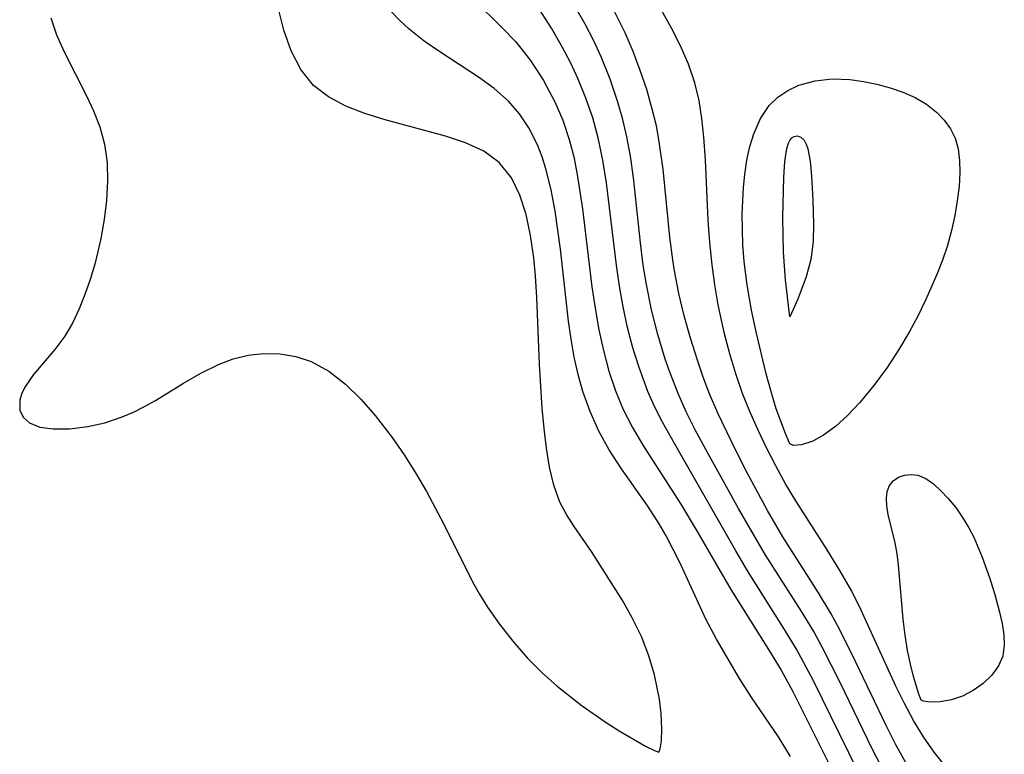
# Model space of a CAD drawing. Header units: metres. Extents: x 1073367 to 1082519, y 1569854 to 1574957.
# Tile 585 of 656: x 1078640 to 1078715, y 1573516 to 1573572. Entities that reach past the tile are written whole.
import ezdxf

# ---------------------------------------------------------------- set-up
doc = ezdxf.new("R2010")
doc.units = ezdxf.units.M
doc.layers.add('CGG_CurvaNivelLidar_v1', color=253, linetype='Continuous', lineweight=30)

msp = doc.modelspace()

# ---------------------------------------------------------------- linework, layer by layer
at = {"layer": 'CGG_CurvaNivelLidar_v1'}
for p, q in [((1078674.397, 1573573.8336, 71), (1078676.6109, 1573571.6366, 71)), ((1078689.4762, 1573571.631, 69), (1078688.0023, 1573574.3019, 69)), ((1078659.9474, 1573571.484, 72), (1078659.5269, 1573573.1912, 72)), ((1078680.3298, 1573571.6194, 70.5), (1078679.4165, 1573573.0391, 70.5)), ((1078682.8913, 1573571.9274, 70), (1078682.2051, 1573573.1236, 70)), ((1078685.9465, 1573571.2648, 69.5), (1078684.9751, 1573573.2006, 69.5)), ((1078642.1935, 1573572.4256, 72), (1078642.6354, 1573571.1313, 72)), ((1078668.7799, 1573572.2001, 71.5), (1078668.1202, 1573572.9044, 71.5)), ((1078669.4948, 1573571.5458, 71.5), (1078668.7799, 1573572.2001, 71.5)), ((1078670.6375, 1573570.6476, 71.5), (1078669.4948, 1573571.5458, 71.5)), ((1078676.6109, 1573571.6366, 71), (1078677.6088, 1573570.5727, 71)), ((1078681.1752, 1573570.1543, 70.5), (1078680.3298, 1573571.6194, 70.5)), ((1078683.5275, 1573570.7009, 70), (1078682.8913, 1573571.9274, 70)), ((1078690.1647, 1573570.2698, 69), (1078689.4762, 1573571.631, 69)), ((1078642.6354, 1573571.1313, 72), (1078643.2129, 1573569.8328, 72)), ((1078660.5072, 1573569.895, 72), (1078659.9474, 1573571.484, 72)), ((1078686.5568, 1573569.8469, 69.5), (1078685.9465, 1573571.2648, 69.5)), ((1078671.8416, 1573569.8128, 71.5), (1078670.6375, 1573570.6476, 71.5)), ((1078677.6088, 1573570.5727, 71), (1078678.7325, 1573569.1591, 71)), ((1078681.7981, 1573568.9582, 70.5), (1078681.1752, 1573570.1543, 70.5)), ((1078684.1101, 1573569.4458, 70), (1078683.5275, 1573570.7009, 70)), ((1078690.7726, 1573568.8848, 69), (1078690.1647, 1573570.2698, 69)), ((1078643.2129, 1573569.8328, 72), (1078644.9525, 1573566.4083, 72)), ((1078661.2422, 1573568.4695, 72), (1078660.5072, 1573569.895, 72)), ((1078674.7873, 1573567.8872, 71.5), (1078671.8416, 1573569.8128, 71.5)), ((1078684.7955, 1573567.7369, 70), (1078684.1101, 1573569.4458, 70)), ((1078687.1027, 1573568.4037, 69.5), (1078686.5568, 1573569.8469, 69.5)), ((1078678.7325, 1573569.1591, 71), (1078679.7293, 1573567.6346, 71)), ((1078682.37, 1573567.7366, 70.5), (1078681.7981, 1573568.9582, 70.5)), ((1078691.2606, 1573567.4621, 69), (1078690.7726, 1573568.8848, 69)), ((1078662.2029, 1573567.266, 72), (1078661.2422, 1573568.4695, 72)), ((1078675.9702, 1573567.0218, 71.5), (1078674.7873, 1573567.8872, 71.5)), ((1078687.588, 1573566.9413, 69.5), (1078687.1027, 1573568.4037, 69.5)), ((1078700.409, 1573567.6177, 68.5), (1078701.7186, 1573567.7543, 68.5)), ((1078701.7186, 1573567.7543, 68.5), (1078703.0652, 1573567.7138, 68.5)), ((1078663.343, 1573566.3824, 72), (1078662.2029, 1573567.266, 72)), ((1078677.0493, 1573566.0623, 71.5), (1078675.9702, 1573567.0218, 71.5)), ((1078679.7293, 1573567.6346, 71), (1078680.5902, 1573566.014, 71)), ((1078682.9633, 1573566.2817, 70.5), (1078682.37, 1573567.7366, 70.5)), ((1078685.3846, 1573565.989, 70), (1078684.7955, 1573567.7369, 70)), ((1078691.5763, 1573566.1168, 69), (1078691.2606, 1573567.4621, 69)), ((1078698.3377, 1573566.8858, 68.5), (1078699.1765, 1573567.282, 68.5)), ((1078699.1765, 1573567.282, 68.5), (1078700.409, 1573567.6177, 68.5)), ((1078703.0652, 1573567.7138, 68.5), (1078704.0951, 1573567.5727, 68.5)), ((1078704.0951, 1573567.5727, 68.5), (1078705.1175, 1573567.3585, 68.5)), ((1078705.1175, 1573567.3585, 68.5), (1078706.1274, 1573567.0872, 68.5)), ((1078706.1274, 1573567.0872, 68.5), (1078707.1037, 1573566.753, 68.5)), ((1078644.9525, 1573566.4083, 72), (1078645.4516, 1573565.3271, 72)), ((1078664.6696, 1573565.6879, 72), (1078663.343, 1573566.3824, 72)), ((1078683.4742, 1573564.795, 70.5), (1078682.9633, 1573566.2817, 70.5)), ((1078688.0126, 1573565.4649, 69.5), (1078687.588, 1573566.9413, 69.5)), ((1078696.9264, 1573565.7318, 68.5), (1078697.5816, 1573566.3676, 68.5)), ((1078697.5816, 1573566.3676, 68.5), (1078698.3377, 1573566.8858, 68.5)), ((1078707.1037, 1573566.753, 68.5), (1078708.027, 1573566.3402, 68.5)), ((1078708.027, 1573566.3402, 68.5), (1078708.8905, 1573565.8249, 68.5)), ((1078666.1247, 1573565.1235, 72), (1078664.6696, 1573565.6879, 72)), ((1078677.8912, 1573565.0932, 71.5), (1078677.0493, 1573566.0623, 71.5)), ((1078680.5902, 1573566.014, 71), (1078681.1878, 1573564.6104, 71)), ((1078685.7596, 1573564.6719, 70), (1078685.3846, 1573565.989, 70)), ((1078691.7902, 1573564.7354, 69), (1078691.5763, 1573566.1168, 69)), ((1078696.2452, 1573564.7335, 68.5), (1078696.9264, 1573565.7318, 68.5)), ((1078708.8905, 1573565.8249, 68.5), (1078709.6608, 1573565.219, 68.5)), ((1078645.4516, 1573565.3271, 72), (1078645.9258, 1573564.1052, 72)), ((1078667.6586, 1573564.6387, 72), (1078666.1247, 1573565.1235, 72)), ((1078678.6116, 1573564.0226, 71.5), (1078677.8912, 1573565.0932, 71.5)), ((1078683.8969, 1573563.279, 70.5), (1078683.4742, 1573564.795, 70.5)), ((1078688.3217, 1573564.1894, 69.5), (1078688.0126, 1573565.4649, 69.5)), ((1078709.6608, 1573565.219, 68.5), (1078710.2441, 1573564.6196, 68.5)), ((1078645.9258, 1573564.1052, 72), (1078646.2906, 1573562.7837, 72)), ((1078672.2559, 1573563.3959, 72), (1078667.6586, 1573564.6387, 72)), ((1078679.2622, 1573562.7405, 71.5), (1078678.6116, 1573564.0226, 71.5)), ((1078681.1878, 1573564.6104, 71), (1078681.6789, 1573563.155, 71)), ((1078686.0759, 1573563.3378, 70), (1078685.7596, 1573564.6719, 70)), ((1078688.4947, 1573563.3031, 69.5), (1078688.3217, 1573564.1894, 69.5)), ((1078691.9348, 1573563.3251, 69), (1078691.7902, 1573564.7354, 69)), ((1078695.7373, 1573563.584, 68.5), (1078696.2452, 1573564.7335, 68.5)), ((1078710.2441, 1573564.6196, 68.5), (1078710.7251, 1573563.9601, 68.5)), ((1078673.7943, 1573562.8878, 72), (1078672.2559, 1573563.3959, 72)), ((1078684.257, 1573561.5749, 70.5), (1078683.8969, 1573563.279, 70.5)), ((1078686.3462, 1573561.8806, 70), (1078686.0759, 1573563.3378, 70)), ((1078688.8379, 1573560.8807, 69.5), (1078688.4947, 1573563.3031, 69.5)), ((1078692.0551, 1573561.5951, 69), (1078691.9348, 1573563.3251, 69)), ((1078695.441, 1573562.5992, 68.5), (1078695.7373, 1573563.584, 68.5)), ((1078698.5178, 1573563.1121, 68), (1078698.6418, 1573563.2661, 68)), ((1078698.6418, 1573563.2661, 68), (1078698.8095, 1573563.3804, 68)), ((1078698.8095, 1573563.3804, 68), (1078699.0622, 1573563.4202, 68)), ((1078699.0622, 1573563.4202, 68), (1078699.3362, 1573563.3211, 68)), ((1078699.3362, 1573563.3211, 68), (1078699.5772, 1573563.0909, 68)), ((1078710.7251, 1573563.9601, 68.5), (1078711.0843, 1573563.2416, 68.5)), ((1078711.0843, 1573563.2416, 68.5), (1078711.3161, 1573562.4204, 68.5)), ((1078646.2906, 1573562.7837, 72), (1078646.4854, 1573561.3872, 72)), ((1078675.1867, 1573562.2452, 72), (1078673.7943, 1573562.8878, 72)), ((1078679.6148, 1573561.8357, 71.5), (1078679.2622, 1573562.7405, 71.5)), ((1078681.6789, 1573563.155, 71), (1078682.0256, 1573561.8247, 71)), ((1078695.2193, 1573561.5613, 68.5), (1078695.441, 1573562.5992, 68.5)), ((1078698.267, 1573562.4595, 68), (1078698.3976, 1573562.8755, 68)), ((1078698.3976, 1573562.8755, 68), (1078698.5178, 1573563.1121, 68)), ((1078699.5772, 1573563.0909, 68), (1078699.7378, 1573562.7976, 68)), ((1078699.7378, 1573562.7976, 68), (1078699.8594, 1573562.4359, 68)), ((1078676.3624, 1573561.3916, 72), (1078675.1867, 1573562.2452, 72)), ((1078679.913, 1573560.8968, 71.5), (1078679.6148, 1573561.8357, 71.5)), ((1078682.0256, 1573561.8247, 71), (1078682.3042, 1573560.4662, 71)), ((1078686.5788, 1573560.2384, 70), (1078686.3462, 1573561.8806, 70)), ((1078698.1059, 1573561.4405, 68), (1078698.1729, 1573561.9743, 68)), ((1078698.1729, 1573561.9743, 68), (1078698.267, 1573562.4595, 68)), ((1078699.8594, 1573562.4359, 68), (1078700.0363, 1573561.4968, 68)), ((1078711.3161, 1573562.4204, 68.5), (1078711.4227, 1573561.5441, 68.5)), ((1078646.4854, 1573561.3872, 72), (1078646.524, 1573559.9569, 72)), ((1078677.2805, 1573560.2331, 72), (1078676.3624, 1573561.3916, 72)), ((1078684.5312, 1573559.8462, 70.5), (1078684.257, 1573561.5749, 70.5)), ((1078692.2801, 1573557.0067, 69), (1078692.0551, 1573561.5951, 69)), ((1078695.0592, 1573560.4831, 68.5), (1078695.2193, 1573561.5613, 68.5)), ((1078698.0254, 1573560.2832, 68), (1078698.1059, 1573561.4405, 68)), ((1078700.0363, 1573561.4968, 68), (1078700.1515, 1573560.3497, 68)), ((1078711.4227, 1573561.5441, 68.5), (1078711.437, 1573560.6218, 68.5)), ((1078680.3058, 1573559.3148, 71.5), (1078679.913, 1573560.8968, 71.5)), ((1078682.3042, 1573560.4662, 71), (1078682.7033, 1573557.8713, 71)), ((1078689.349, 1573555.6976, 69.5), (1078688.8379, 1573560.8807, 69.5)), ((1078694.9599, 1573559.4927, 68.5), (1078695.0592, 1573560.4831, 68.5)), ((1078697.9665, 1573557.201, 68), (1078698.0254, 1573560.2832, 68)), ((1078700.1515, 1573560.3497, 68), (1078700.2505, 1573558.521, 68)), ((1078711.437, 1573560.6218, 68.5), (1078711.3761, 1573559.5583, 68.5)), ((1078646.524, 1573559.9569, 72), (1078646.4393, 1573558.506, 72)), ((1078677.9234, 1573558.91, 72), (1078677.2805, 1573560.2331, 72)), ((1078685.2764, 1573553.5676, 70.5), (1078684.5312, 1573559.8462, 70.5)), ((1078687.1142, 1573555.262, 70), (1078686.5788, 1573560.2384, 70)), ((1078694.8642, 1573557.4617, 68.5), (1078694.9599, 1573559.4927, 68.5)), ((1078711.3761, 1573559.5583, 68.5), (1078711.2477, 1573558.4613, 68.5)), ((1078678.3972, 1573557.4244, 72), (1078677.9234, 1573558.91, 72)), ((1078680.6126, 1573557.6782, 71.5), (1078680.3058, 1573559.3148, 71.5)), ((1078646.4393, 1573558.506, 72), (1078646.2578, 1573557.0472, 72)), ((1078700.2505, 1573558.521, 68), (1078700.2901, 1573556.6625, 68)), ((1078711.2477, 1573558.4613, 68.5), (1078711.0569, 1573557.3429, 68.5)), ((1078678.7413, 1573555.8188, 72), (1078678.3972, 1573557.4244, 72)), ((1078681.0096, 1573554.7779, 71.5), (1078680.6126, 1573557.6782, 71.5)), ((1078682.7033, 1573557.8713, 71), (1078683.4211, 1573551.9261, 71)), ((1078694.9003, 1573555.1226, 68.5), (1078694.8642, 1573557.4617, 68.5)), ((1078711.0569, 1573557.3429, 68.5), (1078710.8046, 1573556.2133, 68.5)), ((1078646.2578, 1573557.0472, 72), (1078646.0008, 1573555.5933, 72)), ((1078692.3957, 1573555.2934, 69), (1078692.2801, 1573557.0067, 69)), ((1078698.0072, 1573554.5531, 68), (1078697.9665, 1573557.201, 68)), ((1078700.2901, 1573556.6625, 68), (1078700.2637, 1573555.431, 68)), ((1078678.9848, 1573554.1265, 72), (1078678.7413, 1573555.8188, 72)), ((1078710.8046, 1573556.2133, 68.5), (1078710.488, 1573555.0785, 68.5)), ((1078646.0008, 1573555.5933, 72), (1078645.7891, 1573554.6109, 72)), ((1078687.3287, 1573553.5809, 70), (1078687.1142, 1573555.262, 70)), ((1078689.5695, 1573553.9694, 69.5), (1078689.349, 1573555.6976, 69.5)), ((1078692.5643, 1573553.5833, 69), (1078692.3957, 1573555.2934, 69)), ((1078695, 1573553.8588, 68.5), (1078694.9003, 1573555.1226, 68.5)), ((1078700.2637, 1573555.431, 68), (1078700.2, 1573554.7557, 68)), ((1078710.488, 1573555.0785, 68.5), (1078710.1101, 1573553.9482, 68.5)), ((1078645.7891, 1573554.6109, 72), (1078645.5448, 1573553.6431, 72)), ((1078681.6326, 1573549.3139, 71.5), (1078681.0096, 1573554.7779, 71.5)), ((1078698.1599, 1573552.4535, 68), (1078698.0072, 1573554.5531, 68)), ((1078700.2, 1573554.7557, 68), (1078700.078, 1573554.0122, 68)), ((1078645.5448, 1573553.6431, 72), (1078645.1906, 1573552.468, 72)), ((1078679.119, 1573552.7657, 72), (1078678.9848, 1573554.1265, 72)), ((1078685.5101, 1573551.9758, 70.5), (1078685.2764, 1573553.5676, 70.5)), ((1078687.5667, 1573552.0878, 70), (1078687.3287, 1573553.5809, 70)), ((1078689.7027, 1573553.1345, 69.5), (1078689.5695, 1573553.9694, 69.5)), ((1078692.7759, 1573552.0591, 69), (1078692.5643, 1573553.5833, 69)), ((1078695.2406, 1573552.0703, 68.5), (1078695, 1573553.8588, 68.5)), ((1078700.078, 1573554.0122, 68), (1078699.7333, 1573552.6831, 68)), ((1078710.1101, 1573553.9482, 68.5), (1078709.6835, 1573552.8484, 68.5)), ((1078679.2294, 1573551.1023, 72), (1078679.119, 1573552.7657, 72)), ((1078690.0403, 1573551.4107, 69.5), (1078689.7027, 1573553.1345, 69.5)), ((1078709.6835, 1573552.8484, 68.5), (1078708.8177, 1573550.8961, 68.5)), ((1078645.1906, 1573552.468, 72), (1078644.7897, 1573551.3337, 72)), ((1078687.954, 1573550.1701, 70), (1078687.5667, 1573552.0878, 70)), ((1078693.0424, 1573550.5437, 69), (1078692.7759, 1573552.0591, 69)), ((1078695.5791, 1573550.1517, 68.5), (1078695.2406, 1573552.0703, 68.5)), ((1078698.5, 1573549.6359, 68), (1078698.1599, 1573552.4535, 68)), ((1078699.7333, 1573552.6831, 68), (1078699.1, 1573550.9827, 68)), ((1078644.7897, 1573551.3337, 72), (1078644.3535, 1573550.2504, 72)), ((1078683.4211, 1573551.9261, 71), (1078683.6603, 1573550.3046, 71)), ((1078685.7925, 1573550.3966, 70.5), (1078685.5101, 1573551.9758, 70.5)), ((1078690.4494, 1573549.7002, 69.5), (1078690.0403, 1573551.4107, 69.5)), ((1078679.4257, 1573546.0168, 72), (1078679.2294, 1573551.1023, 72)), ((1078693.5211, 1573548.3485, 69), (1078693.0424, 1573550.5437, 69)), ((1078699.1, 1573550.9827, 68), (1078698.5, 1573549.6359, 68)), ((1078708.8177, 1573550.8961, 68.5), (1078708.2326, 1573549.6918, 68.5)), ((1078644.3535, 1573550.2504, 72), (1078643.8458, 1573549.1511, 72)), ((1078683.6603, 1573550.3046, 71), (1078683.9539, 1573548.641, 71)), ((1078686.1355, 1573548.8293, 70.5), (1078685.7925, 1573550.3966, 70.5)), ((1078688.4295, 1573548.2748, 70), (1078687.954, 1573550.1701, 70)), ((1078695.915, 1573548.4962, 68.5), (1078695.5791, 1573550.1517, 68.5)), ((1078643.8458, 1573549.1511, 72), (1078643.2734, 1573548.1506, 72)), ((1078681.827, 1573547.9275, 71.5), (1078681.6326, 1573549.3139, 71.5)), ((1078690.9201, 1573548.0039, 69.5), (1078690.4494, 1573549.7002, 69.5)), ((1078708.2326, 1573549.6918, 68.5), (1078707.5776, 1573548.455, 68.5)), ((1078683.9539, 1573548.641, 71), (1078684.296, 1573547.0558, 71)), ((1078686.5398, 1573547.2836, 70.5), (1078686.1355, 1573548.8293, 70.5)), ((1078688.9946, 1573546.4072, 70), (1078688.4295, 1573548.2748, 70)), ((1078693.9213, 1573546.8064, 69), (1078693.5211, 1573548.3485, 69)), ((1078696.677, 1573545.2858, 68.5), (1078695.915, 1573548.4962, 68.5)), ((1078707.5776, 1573548.455, 68.5), (1078706.7873, 1573547.1348, 68.5)), ((1078643.2734, 1573548.1506, 72), (1078642.5109, 1573547.137, 72)), ((1078682.066, 1573546.5566, 71.5), (1078681.827, 1573547.9275, 71.5)), ((1078691.4463, 1573546.324, 69.5), (1078690.9201, 1573548.0039, 69.5)), ((1078642.5109, 1573547.137, 72), (1078640.8759, 1573545.2364, 72)), ((1078657.2453, 1573546.7047, 72), (1078658.4039, 1573546.8444, 72)), ((1078658.4039, 1573546.8444, 72), (1078659.6461, 1573546.8204, 72)), ((1078659.6461, 1573546.8204, 72), (1078660.8613, 1573546.6147, 72)), ((1078684.296, 1573547.0558, 71), (1078684.7099, 1573545.5012, 71)), ((1078687.0072, 1573545.7639, 70.5), (1078686.5398, 1573547.2836, 70.5)), ((1078694.3759, 1573545.2844, 69), (1078693.9213, 1573546.8064, 69)), ((1078706.7873, 1573547.1348, 68.5), (1078705.8915, 1573545.7833, 68.5)), ((1078653.6191, 1573545.3524, 72), (1078654.9635, 1573546.0114, 72)), ((1078654.9635, 1573546.0114, 72), (1078656.094, 1573546.4229, 72)), ((1078656.094, 1573546.4229, 72), (1078657.2453, 1573546.7047, 72)), ((1078660.8613, 1573546.6147, 72), (1078662.0282, 1573546.2238, 72)), ((1078662.0282, 1573546.2238, 72), (1078663.3836, 1573545.4817, 72)), ((1078679.6315, 1573542.6736, 72), (1078679.4257, 1573546.0168, 72)), ((1078682.3593, 1573545.2405, 71.5), (1078682.066, 1573546.5566, 71.5)), ((1078689.3413, 1573545.4082, 70), (1078688.9946, 1573546.4072, 70)), ((1078691.8934, 1573545.0325, 69.5), (1078691.4463, 1573546.324, 69.5)), ((1078652.3081, 1573544.5846, 72), (1078653.6191, 1573545.3524, 72)), ((1078663.3836, 1573545.4817, 72), (1078664.6454, 1573544.5073, 72)), ((1078684.7099, 1573545.5012, 71), (1078685.2134, 1573543.9866, 71)), ((1078687.6794, 1573543.9458, 70.5), (1078687.0072, 1573545.7639, 70.5)), ((1078689.9743, 1573543.7943, 70), (1078689.3413, 1573545.4082, 70)), ((1078694.8946, 1573543.7891, 69), (1078694.3759, 1573545.2844, 69)), ((1078697.0818, 1573543.8311, 68.5), (1078696.677, 1573545.2858, 68.5)), ((1078705.8915, 1573545.7833, 68.5), (1078704.8818, 1573544.4053, 68.5)), ((1078640.8759, 1573545.2364, 72), (1078640.2155, 1573544.2766, 72)), ((1078650.1864, 1573543.269, 72), (1078652.3081, 1573544.5846, 72)), ((1078664.6454, 1573544.5073, 72), (1078665.8246, 1573543.3556, 72)), ((1078682.7227, 1573543.9512, 71.5), (1078682.3593, 1573545.2405, 71.5)), ((1078692.3819, 1573543.7568, 69.5), (1078691.8934, 1573545.0325, 69.5)), ((1078640.2155, 1573544.2766, 72), (1078639.9616, 1573543.7416, 72)), ((1078683.2774, 1573542.4092, 71.5), (1078682.7227, 1573543.9512, 71.5)), ((1078685.2134, 1573543.9866, 71), (1078685.8051, 1573542.5632, 71)), ((1078688.1876, 1573542.8026, 70.5), (1078687.6794, 1573543.9458, 70.5)), ((1078690.6024, 1573542.3994, 70), (1078689.9743, 1573543.7943, 70)), ((1078693.0066, 1573542.3027, 69.5), (1078692.3819, 1573543.7568, 69.5)), ((1078695.4471, 1573542.4117, 69), (1078694.8946, 1573543.7891, 69)), ((1078697.4534, 1573542.6362, 68.5), (1078697.0818, 1573543.8311, 68.5)), ((1078704.8818, 1573544.4053, 68.5), (1078703.82, 1573543.1167, 68.5)), ((1078639.9616, 1573543.7416, 72), (1078639.8307, 1573543.2758, 72)), ((1078639.8307, 1573543.2758, 72), (1078639.8503, 1573542.4981, 72)), ((1078649.3489, 1573542.7931, 72), (1078650.1864, 1573543.269, 72)), ((1078665.8246, 1573543.3556, 72), (1078666.907, 1573542.107, 72)), ((1078703.82, 1573543.1167, 68.5), (1078702.8879, 1573542.1279, 68.5)), ((1078639.8503, 1573542.4981, 72), (1078640.1133, 1573541.969, 72)), ((1078647.6381, 1573542.0051, 72), (1078648.5007, 1573542.3709, 72)), ((1078648.5007, 1573542.3709, 72), (1078649.3489, 1573542.7931, 72)), ((1078679.7697, 1573541.1326, 72), (1078679.6315, 1573542.6736, 72)), ((1078683.9454, 1573540.9236, 71.5), (1078683.2774, 1573542.4092, 71.5)), ((1078685.8051, 1573542.5632, 71), (1078686.4985, 1573541.1932, 71)), ((1078688.7934, 1573541.6068, 70.5), (1078688.1876, 1573542.8026, 70.5)), ((1078691.2836, 1573541.0265, 70), (1078690.6024, 1573542.3994, 70)), ((1078694.3823, 1573539.4435, 69.5), (1078693.0066, 1573542.3027, 69.5)), ((1078696.0476, 1573541.0579, 69), (1078695.4471, 1573542.4117, 69)), ((1078698.1503, 1573540.7376, 68.5), (1078697.4534, 1573542.6362, 68.5)), ((1078640.1133, 1573541.969, 72), (1078640.5787, 1573541.5547, 72)), ((1078640.5787, 1573541.5547, 72), (1078641.3745, 1573541.2371, 72)), ((1078645.0082, 1573541.266, 72), (1078646.3159, 1573541.5659, 72)), ((1078646.3159, 1573541.5659, 72), (1078647.6381, 1573542.0051, 72)), ((1078666.907, 1573542.107, 72), (1078668.2077, 1573540.4337, 72)), ((1078689.6929, 1573539.9718, 70.5), (1078688.7934, 1573541.6068, 70.5)), ((1078702.8879, 1573542.1279, 68.5), (1078701.9616, 1573541.2869, 68.5)), ((1078641.3745, 1573541.2371, 72), (1078642.3702, 1573541.0924, 72)), ((1078642.3702, 1573541.0924, 72), (1078643.6326, 1573541.0972, 72)), ((1078643.6326, 1573541.0972, 72), (1078645.0082, 1573541.266, 72)), ((1078679.9447, 1573539.6291, 72), (1078679.7697, 1573541.1326, 72)), ((1078684.7231, 1573539.5027, 71.5), (1078683.9454, 1573540.9236, 71.5)), ((1078686.4985, 1573541.1932, 71), (1078687.3433, 1573539.7843, 71)), ((1078692.086, 1573539.5144, 70), (1078691.2836, 1573541.0265, 70)), ((1078696.7161, 1573539.651, 69), (1078696.0476, 1573541.0579, 69)), ((1078701.9616, 1573541.2869, 68.5), (1078701.0663, 1573540.6254, 68.5)), ((1078668.2077, 1573540.4337, 72), (1078669.121, 1573539.1157, 72)), ((1078698.5, 1573539.9685, 68.5), (1078698.1503, 1573540.7376, 68.5)), ((1078700.2314, 1573540.1671, 68.5), (1078699.3757, 1573539.8883, 68.5)), ((1078701.0663, 1573540.6254, 68.5), (1078700.2314, 1573540.1671, 68.5)), ((1078680.1831, 1573538.1792, 72), (1078679.9447, 1573539.6291, 72)), ((1078685.6671, 1573538.0545, 71.5), (1078684.7231, 1573539.5027, 71.5)), ((1078687.3433, 1573539.7843, 71), (1078690.1992, 1573535.3601, 71)), ((1078694.3722, 1573531.809, 70.5), (1078689.6929, 1573539.9718, 70.5)), ((1078694.5783, 1573535.0329, 70), (1078692.086, 1573539.5144, 70)), ((1078695.2382, 1573537.7602, 69.5), (1078694.3823, 1573539.4435, 69.5)), ((1078697.418, 1573538.2693, 69), (1078696.7161, 1573539.651, 69)), ((1078698.7641, 1573539.8398, 68.5), (1078698.5, 1573539.9685, 68.5)), ((1078699.3757, 1573539.8883, 68.5), (1078698.7641, 1573539.8398, 68.5)), ((1078669.121, 1573539.1157, 72), (1078669.9898, 1573537.7413, 72)), ((1078680.5165, 1573536.8025, 72), (1078680.1831, 1573538.1792, 72)), ((1078687.6688, 1573535.2201, 71.5), (1078685.6671, 1573538.0545, 71.5)), ((1078696.7848, 1573534.8858, 69.5), (1078695.2382, 1573537.7602, 69.5)), ((1078698.156, 1573536.9197, 69), (1078697.418, 1573538.2693, 69)), ((1078669.9898, 1573537.7413, 72), (1078670.8162, 1573536.322, 72)), ((1078706.0706, 1573536.7843, 68.5), (1078706.3612, 1573537.1488, 68.5)), ((1078706.3612, 1573537.1488, 68.5), (1078706.7542, 1573537.4147, 68.5)), ((1078706.7542, 1573537.4147, 68.5), (1078707.2173, 1573537.5793, 68.5)), ((1078707.2173, 1573537.5793, 68.5), (1078707.7225, 1573537.6333, 68.5)), ((1078707.7225, 1573537.6333, 68.5), (1078708.2455, 1573537.5598, 68.5)), ((1078708.2455, 1573537.5598, 68.5), (1078708.8411, 1573537.3042, 68.5)), ((1078708.8411, 1573537.3042, 68.5), (1078709.4271, 1573536.9003, 68.5)), ((1078670.8162, 1573536.322, 72), (1078672.1338, 1573533.8319, 72)), ((1078680.9833, 1573535.5238, 72), (1078680.5165, 1573536.8025, 72)), ((1078698.9348, 1573535.6105, 69), (1078698.156, 1573536.9197, 69)), ((1078705.8572, 1573535.7901, 68.5), (1078705.9092, 1573536.3255, 68.5)), ((1078705.9092, 1573536.3255, 68.5), (1078706.0706, 1573536.7843, 68.5)), ((1078709.4271, 1573536.9003, 68.5), (1078710.0005, 1573536.3867, 68.5)), ((1078710.0005, 1573536.3867, 68.5), (1078710.5579, 1573535.7918, 68.5)), ((1078681.4849, 1573534.5634, 72), (1078680.9833, 1573535.5238, 72)), ((1078701.3435, 1573531.8688, 69), (1078698.9348, 1573535.6105, 69)), ((1078705.8901, 1573535.1985, 68.5), (1078705.8572, 1573535.7901, 68.5)), ((1078710.5579, 1573535.7918, 68.5), (1078711.1211, 1573535.1004, 68.5)), ((1078688.5291, 1573533.8726, 71.5), (1078687.6688, 1573535.2201, 71.5)), ((1078690.1992, 1573535.3601, 71), (1078691.4362, 1573533.2902, 71)), ((1078696.622, 1573531.5232, 70), (1078694.5783, 1573535.0329, 70)), ((1078697.9609, 1573532.8735, 69.5), (1078696.7848, 1573534.8858, 69.5)), ((1078705.9877, 1573534.5672, 68.5), (1078705.8901, 1573535.1985, 68.5)), ((1078711.1211, 1573535.1004, 68.5), (1078711.6512, 1573534.3542, 68.5)), ((1078682.0664, 1573533.6524, 72), (1078681.4849, 1573534.5634, 72)), ((1078706.5115, 1573532.4164, 68.5), (1078705.9877, 1573534.5672, 68.5)), ((1078711.6512, 1573534.3542, 68.5), (1078712.1351, 1573533.5597, 68.5)), ((1078672.1338, 1573533.8319, 72), (1078674.3313, 1573529.4346, 72)), ((1078683.3727, 1573531.755, 72), (1078682.0664, 1573533.6524, 72)), ((1078689.0593, 1573532.9543, 71.5), (1078688.5291, 1573533.8726, 71.5)), ((1078691.4362, 1573533.2902, 71), (1078694.0021, 1573528.8542, 71)), ((1078712.1351, 1573533.5597, 68.5), (1078712.506, 1573532.8381, 68.5)), ((1078690.1254, 1573530.8624, 71.5), (1078689.0593, 1573532.9543, 71.5)), ((1078700.6812, 1573528.6045, 69.5), (1078697.9609, 1573532.8735, 69.5)), ((1078712.506, 1573532.8381, 68.5), (1078713.1459, 1573531.3258, 68.5)), ((1078685.7067, 1573528.0718, 72), (1078683.3727, 1573531.755, 72)), ((1078695.3218, 1573530.1939, 70.5), (1078694.3722, 1573531.809, 70.5)), ((1078702.3068, 1573530.3175, 69), (1078701.3435, 1573531.8688, 69)), ((1078706.6647, 1573531.581, 68.5), (1078706.5115, 1573532.4164, 68.5)), ((1078699.3608, 1573527.2282, 70), (1078696.622, 1573531.5232, 70)), ((1078706.7747, 1573530.7179, 68.5), (1078706.6647, 1573531.581, 68.5)), ((1078713.1459, 1573531.3258, 68.5), (1078713.6945, 1573529.7659, 68.5)), ((1078692.0811, 1573526.6036, 71.5), (1078690.1254, 1573530.8624, 71.5)), ((1078703.2003, 1573528.7262, 69), (1078702.3068, 1573530.3175, 69)), ((1078707.125, 1573526.5868, 68.5), (1078706.7747, 1573530.7179, 68.5)), ((1078698.0845, 1573525.8224, 70.5), (1078695.3218, 1573530.1939, 70.5)), ((1078713.6945, 1573529.7659, 68.5), (1078714.0939, 1573528.4872, 68.5)), ((1078674.3313, 1573529.4346, 72), (1078674.8554, 1573528.495, 72)), ((1078694.0021, 1573528.8542, 71), (1078696.8761, 1573524.2951, 71)), ((1078674.8554, 1573528.495, 72), (1078675.4647, 1573527.5139, 72)), ((1078686.4925, 1573526.7072, 72), (1078685.7067, 1573528.0718, 72)), ((1078701.6399, 1573527.0037, 69.5), (1078700.6812, 1573528.6045, 69.5)), ((1078703.8872, 1573527.3259, 69), (1078703.2003, 1573528.7262, 69)), ((1078714.0939, 1573528.4872, 68.5), (1078714.4649, 1573527.1209, 68.5)), ((1078675.4647, 1573527.5139, 72), (1078676.3639, 1573526.215, 72)), ((1078706.5521, 1573521.488, 69), (1078703.8872, 1573527.3259, 69)), ((1078687.1879, 1573525.2831, 72), (1078686.4925, 1573526.7072, 72)), ((1078692.8919, 1573525.0741, 71.5), (1078692.0811, 1573526.6036, 71.5)), ((1078700.3102, 1573525.6487, 70), (1078699.3608, 1573527.2282, 70)), ((1078702.2963, 1573525.7978, 69.5), (1078701.6399, 1573527.0037, 69.5)), ((1078707.2722, 1573525.3863, 68.5), (1078707.125, 1573526.5868, 68.5)), ((1078714.4649, 1573527.1209, 68.5), (1078714.6523, 1573526.2565, 68.5)), ((1078676.3639, 1573526.215, 72), (1078677.3793, 1573524.9111, 72)), ((1078698.9938, 1573524.3058, 70.5), (1078698.0845, 1573525.8224, 70.5)), ((1078703.5173, 1573523.3325, 69.5), (1078702.2963, 1573525.7978, 69.5)), ((1078714.6523, 1573526.2565, 68.5), (1078714.7809, 1573525.4079, 68.5)), ((1078687.7467, 1573523.8167, 72), (1078687.1879, 1573525.2831, 72)), ((1078694.6635, 1573522.0693, 71.5), (1078692.8919, 1573525.0741, 71.5)), ((1078700.9628, 1573524.4603, 70), (1078700.3102, 1573525.6487, 70)), ((1078707.4602, 1573524.2133, 68.5), (1078707.2722, 1573525.3863, 68.5)), ((1078714.7809, 1573525.4079, 68.5), (1078714.8256, 1573524.5829, 68.5)), ((1078677.3793, 1573524.9111, 72), (1078678.4977, 1573523.6383, 72)), ((1078696.8761, 1573524.2951, 71), (1078697.8253, 1573522.7049, 71)), ((1078700.2646, 1573521.9391, 70.5), (1078698.9938, 1573524.3058, 70.5)), ((1078702.3167, 1573521.7606, 70), (1078700.9628, 1573524.4603, 70)), ((1078714.8256, 1573524.5829, 68.5), (1078714.7158, 1573523.7736, 68.5)), ((1078678.4977, 1573523.6383, 72), (1078679.6545, 1573522.4783, 72)), ((1078688.1733, 1573522.3509, 72), (1078687.7467, 1573523.8167, 72)), ((1078707.6758, 1573523.1669, 68.5), (1078707.4602, 1573524.2133, 68.5)), ((1078714.7158, 1573523.7736, 68.5), (1078714.388, 1573523.0387, 68.5)), ((1078705.7926, 1573518.5393, 69.5), (1078703.5173, 1573523.3325, 69.5)), ((1078707.9076, 1573522.232, 68.5), (1078707.6758, 1573523.1669, 68.5)), ((1078714.388, 1573523.0387, 68.5), (1078713.8713, 1573522.3399, 68.5)), ((1078679.6545, 1573522.4783, 72), (1078680.7727, 1573521.4858, 72)), ((1078688.5545, 1573520.5022, 72), (1078688.1733, 1573522.3509, 72)), ((1078695.6078, 1573520.6014, 71.5), (1078694.6635, 1573522.0693, 71.5)), ((1078697.8253, 1573522.7049, 71), (1078698.7061, 1573521.0984, 71)), ((1078708.3172, 1573520.8729, 68.5), (1078707.9076, 1573522.232, 68.5)), ((1078713.8713, 1573522.3399, 68.5), (1078713.2102, 1573521.7059, 68.5)), ((1078680.7727, 1573521.4858, 72), (1078682.6667, 1573519.9981, 72)), ((1078703.6746, 1573515.0208, 70.5), (1078700.2646, 1573521.9391, 70.5)), ((1078704.7828, 1573516.6656, 70), (1078702.3167, 1573521.7606, 70)), ((1078707.2125, 1573520.1654, 69), (1078706.5521, 1573521.488, 69)), ((1078713.2102, 1573521.7059, 68.5), (1078712.4492, 1573521.1647, 68.5)), ((1078688.6941, 1573519.4053, 72), (1078688.5545, 1573520.5022, 72)), ((1078697.631, 1573517.6459, 71.5), (1078695.6078, 1573520.6014, 71.5)), ((1078698.7061, 1573521.0984, 71), (1078699.542, 1573519.4649, 71)), ((1078708.5, 1573520.4174, 68.5), (1078708.3172, 1573520.8729, 68.5)), ((1078711.6326, 1573520.7422, 68.5), (1078710.8053, 1573520.4589, 68.5)), ((1078712.4492, 1573521.1647, 68.5), (1078711.6326, 1573520.7422, 68.5)), ((1078682.6667, 1573519.9981, 72), (1078684.4904, 1573518.7311, 72)), ((1078707.9108, 1573518.878, 69), (1078707.2125, 1573520.1654, 69)), ((1078708.6807, 1573520.3396, 68.5), (1078708.5, 1573520.4174, 68.5)), ((1078709.1884, 1573520.2873, 68.5), (1078708.6807, 1573520.3396, 68.5)), ((1078709.9275, 1573520.3084, 68.5), (1078709.1884, 1573520.2873, 68.5)), ((1078710.8053, 1573520.4589, 68.5), (1078709.9275, 1573520.3084, 68.5)), ((1078688.7519, 1573518.2401, 72), (1078688.6941, 1573519.4053, 72)), ((1078699.542, 1573519.4649, 71), (1078702.3943, 1573513.7254, 71)), ((1078684.4904, 1573518.7311, 72), (1078685.4903, 1573518.0929, 72)), ((1078706.558, 1573517.0356, 69.5), (1078705.7926, 1573518.5393, 69.5)), ((1078708.6594, 1573517.6392, 69), (1078707.9108, 1573518.878, 69)), ((1078685.4903, 1573518.0929, 72), (1078687.4901, 1573516.9348, 72)), ((1078688.7176, 1573517.321, 72), (1078688.7519, 1573518.2401, 72)), ((1078698.5447, 1573516.1439, 71.5), (1078697.631, 1573517.6459, 71.5)), ((1078709.4733, 1573516.4649, 69), (1078708.6594, 1573517.6392, 69)), ((1078687.4901, 1573516.9348, 72), (1078688.2222, 1573516.5638, 72)), ((1078688.6261, 1573516.7088, 72), (1078688.7176, 1573517.321, 72)), ((1078707.3696, 1573515.5674, 69.5), (1078706.558, 1573517.0356, 69.5)), ((1078688.2222, 1573516.5638, 72), (1078688.5, 1573516.4596, 72)), ((1078688.5, 1573516.4596, 72), (1078688.6261, 1573516.7088, 72)), ((1078705.5067, 1573515.2919, 70), (1078704.7828, 1573516.6656, 70)), ((1078710.4783, 1573515.2197, 69), (1078709.4733, 1573516.4649, 69))]:
    msp.add_line(p, q, dxfattribs=at)

doc.saveas('drawing.dxf')
